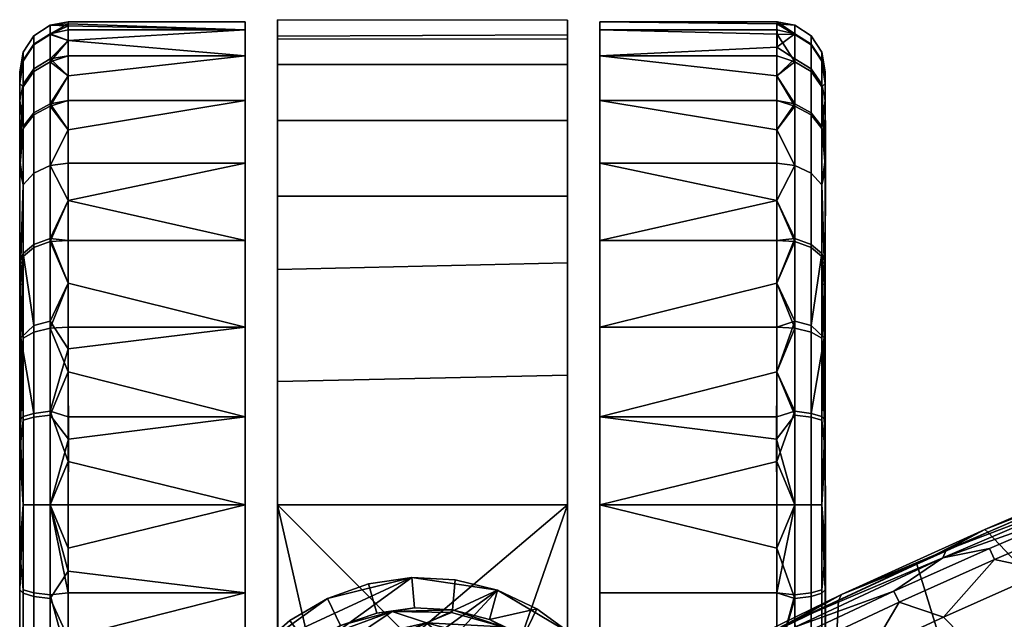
# Model space of a CAD drawing. Header units: millimetres. Extents: x -339 to 339, y -344 to 316.
# Tile 319 of 656: x -219 to -158, y 278 to 316. Entities that reach past the tile are written whole.
import ezdxf

# ---------------------------------------------------------------- set-up
doc = ezdxf.new("R2010")
doc.units = ezdxf.units.MM
doc.header["$MEASUREMENT"] = 0
doc.layers.add('operak', color=7, linetype='Continuous', true_color=0x000000)
doc.layers.add('Výchozí', color=7, linetype='Continuous', true_color=0x000000)

msp = doc.modelspace()

# ---------------------------------------------------------------- meshes
at = {"layer": 'operak'}
mesh = msp.add_polyface(dxfattribs=at)
corners = [(-156.101, 271.775, 666.813), (-153.816, 268.287, 665.836), (-143.789, 276.796, 666.949), (-145.94, 280.438, 667.412), (-155.179, 281.388, 667.634), (-158.413, 275.216, 667.351), (-166.168, 276.407, 667.617), (-170.66, 269.512, 667.291), (-161.645, 278.514, 667.624), (-149.904, 283.613, 667.643), (-161.395, 275.635, 640.337), (-154.191, 278.822, 640.281), (-152.097, 273.075, 616.243), (-159.201, 269.956, 616.371), (-146.904, 281.844, 640.23), (-144.924, 276.025, 616.123), (-168.53, 272.291, 640.396), (-173.617, 276.889, 662.63), (-168.156, 279.54, 662.639), (-175.797, 268.683, 640.462), (-177.478, 274.986, 662.726), (-163.29, 281.805, 662.648), (-158.879, 283.78, 662.653), (-153.299, 286.189, 662.677), (-147.27, 288.64, 662.662), (-153.086, 286.29, 665.62), (-139.313, 291.667, 665.615), (-153.088, 286.51, 664.751), (-153, 285.889, 666.354), (-139.215, 291.286, 666.329), (-152.809, 285.332, 666.936), (-139.289, 290.639, 666.92), (-161.475, 282.67, 665.646), (-159.076, 283.948, 664.754), (-161.667, 282.185, 666.327), (-158.79, 282.778, 666.934), (-158.469, 282.093, 667.344), (-152.498, 284.643, 667.35), (-164.724, 280.116, 666.932), (-164.389, 279.435, 667.34), (-170.913, 278.286, 665.631), (-167.969, 279.916, 664.758), (-170.819, 277.896, 666.359), (-170.608, 277.351, 666.931), (-170.259, 276.675, 667.336), (-179.437, 274.064, 665.639), (-178.323, 274.847, 664.745), (-178.477, 272.579, 667.349), (-147.27, 288.64, 662.662), (-153.299, 286.189, 662.677), (-158.879, 283.78, 662.653), (-163.29, 281.805, 662.648), (-173.617, 276.889, 662.63), (-177.478, 274.986, 662.726), (-168.156, 279.54, 662.639), (-155.179, 281.388, 667.634), (-161.645, 278.514, 667.624), (-149.904, 283.613, 667.643), (-166.168, 276.407, 667.617), (-173.031, 273.017, 667.604), (-179.329, 273.702, 666.344), (-179.722, 272.858, 666.913)]
mesh.append_faces([[corners[k] for k in face] for face in [(0, 1, 2, 2), (3, 4, 5, 0), (6, 7, 5, 5), (5, 8, 6, 6), (3, 9, 4, 4), (5, 4, 8, 8), (10, 11, 12, 13), (11, 14, 15, 12), (16, 17, 18, 18), (17, 16, 19, 20), (10, 16, 18, 21), (22, 11, 10, 21), (11, 22, 23, 23), (23, 24, 14, 11), (25, 26, 27, 27), (28, 29, 25, 25), (30, 31, 28, 28), (32, 25, 33, 33), (34, 28, 32, 32), (35, 30, 34, 34), (30, 35, 36, 37), (38, 35, 34, 34), (35, 38, 39, 36), (40, 32, 41, 41), (42, 34, 40, 40), (43, 38, 42, 42), (38, 43, 44, 39), (45, 40, 46, 46), (47, 44, 43, 43), (27, 48, 49, 49), (49, 50, 33, 27), (50, 51, 33, 33), (41, 33, 51, 51), (52, 53, 46, 46), (52, 41, 54, 54), (46, 41, 52, 52), (51, 54, 41, 41), (55, 37, 36, 36), (56, 55, 36, 36), (36, 39, 56, 56), (55, 57, 37, 37), (44, 58, 39, 39), (44, 47, 59, 59), (59, 58, 44, 44), (58, 56, 39, 39), (37, 31, 30, 30), (25, 27, 33, 33), (28, 25, 32, 32), (30, 28, 34, 34), (32, 33, 41, 41), (34, 32, 40, 40), (38, 34, 42, 42), (40, 41, 46, 46), (42, 40, 45, 45), (43, 42, 60, 60), (47, 43, 61, 61)]])
at = {"layer": 'Výchozí'}
mesh = msp.add_polyface(dxfattribs=at)
corners = [(-204.969, 310.585, -95), (-215.969, 310.585, -95), (-215.969, 312.124, -92.362), (-204.969, 313.369, -89.626), (-215.969, 315.476, -78.584), (-204.969, 315.476, -78.584), (-204.969, 314.975, -84.042), (-215.969, 315.354, -81.279), (-215.96, 315.224, -74.467), (-204.969, 314.975, -73.125), (-215.969, 314.975, -84.042), (-215.969, 314.318, -86.838), (-204.969, 313.369, -67.541), (-215.969, 313.369, -67.541), (-215.969, 312.124, -64.805), (-215.969, 310.585, -62.167), (-204.969, 310.585, -62.167), (-215.969, 314.318, -70.329), (-215.969, 313.369, -89.626), (-217.074, 310.373, -94.938), (-218.09, 309.815, -94.571), (-218.09, 312.553, -89.303), (-217.074, 313.175, -89.549), (-218.09, 314.08, -84.04), (-217.074, 314.737, -84.165), (-218.09, 312.553, -89.303), (-218.758, 311.608, -88.929), (-218.758, 313.082, -83.849), (-218.09, 314.08, -84.04), (-218.758, 311.608, -88.929), (-218.969, 310.581, -88.523), (-218.97, 312.377, -81.806), (-218.758, 313.082, -83.849), (-218.09, 314.598, -78.584), (-217.074, 315.266, -78.584), (-218.758, 313.581, -78.584), (-218.09, 314.598, -78.584), (-218.758, 313.581, -78.584), (-218.09, 314.037, -72.902), (-217.074, 314.692, -72.772), (-218.758, 313.039, -73.101), (-218.09, 314.037, -72.902), (-218.97, 311.644, -71.348), (-218.758, 313.039, -73.101), (-218.09, 312.381, -67.439), (-217.074, 312.998, -67.183), (-218.758, 311.441, -67.828), (-218.09, 312.381, -67.439), (-218.758, 311.441, -67.828), (-218.09, 309.688, -62.405), (-217.074, 310.244, -62.034)]
mesh.append_faces([[corners[k] for k in face] for face in [(0, 1, 2, 3), (4, 5, 6, 7), (8, 9, 5, 4), (10, 6, 3, 11), (12, 13, 14, 14), (14, 15, 16, 12), (9, 8, 17, 17), (17, 13, 12, 9), (3, 2, 18, 18), (6, 10, 7, 7), (11, 3, 18, 18), (19, 20, 21, 22), (22, 21, 23, 24), (25, 26, 27, 28), (29, 30, 31, 32), (24, 23, 33, 34), (28, 27, 35, 36), (31, 37, 32, 32), (34, 33, 38, 39), (36, 35, 40, 41), (42, 43, 37, 37), (42, 37, 31, 31), (39, 38, 44, 45), (41, 40, 46, 47), (42, 48, 43, 43), (45, 44, 49, 50), (19, 2, 1, 1), (22, 11, 18, 18), (24, 10, 11, 11), (34, 4, 7, 7), (34, 8, 4, 4), (24, 7, 10, 10), (39, 17, 8, 8), (45, 13, 17, 17), (50, 15, 14, 14), (45, 14, 13, 13), (22, 18, 2, 2), (24, 11, 22, 22), (34, 7, 24, 24), (45, 17, 39, 39), (50, 14, 45, 45), (34, 39, 8, 8), (19, 22, 2, 2)]])
mesh = msp.add_polyface(dxfattribs=at)
corners = [(-184.97, 257.098, -67.419), (-184.971, 255.557, -75.168), (-184.969, 314.674, -71.495), (-184.964, 261.795, -48.573), (-184.972, 271.453, -48.583), (-184.974, 255.538, -82.663), (-184.969, 256.437, -86.584), (-184.969, 314.389, -86.584), (-184.969, 312.826, -66.257), (-184.969, 309.35, -60.418), (-184.969, 304.649, -55.51), (-184.969, 315.572, -78.79), (-184.969, 300.516, -52.553), (-184.981, 293.535, -49.548), (-184.969, 285.476, -48.584), (-202.954, 256.234, -71.32), (-202.969, 314.574, -71.029), (-202.969, 255.38, -79.569), (-202.968, 257.537, -66.303), (-202.975, 261.794, -48.572), (-202.969, 271.334, -48.584), (-202.969, 314.389, -86.584), (-202.969, 256.452, -86.584), (-202.969, 309.35, -60.418), (-202.969, 312.826, -66.257), (-202.969, 304.649, -55.51), (-202.969, 315.606, -78.368), (-202.969, 300.093, -52.333), (-202.969, 285.476, -48.584), (-202.969, 293.139, -49.484), (-184.972, 271.453, -48.583), (-183.895, 266.041, -47.078), (-184.964, 261.795, -48.573), (-204.057, 267.582, -47.049), (-202.969, 271.334, -48.584), (-202.975, 261.794, -48.572), (-203.955, 265.237, -45.583), (-204.057, 267.582, -47.049), (-202.975, 261.794, -48.572), (-201.691, 260.605, -45.598), (-183.895, 266.041, -47.078), (-184.081, 269.266, -45.641), (-184.516, 263.533, -45.583), (-184.964, 261.795, -48.573), (-184.972, 271.453, -48.583), (-187.953, 275.465, -45.583), (-188.44, 275.517, -48.585), (-194.726, 277.205, -48.586), (-193.969, 276.976, -45.584), (-183.895, 266.041, -47.078), (-198.534, 275.988, -45.582), (-200.5, 274.638, -48.586), (-202.859, 271.95, -45.517), (-202.969, 271.334, -48.584), (-204.057, 267.582, -47.049), (-188.44, 275.517, -48.585), (-184.969, 285.476, -48.584), (-194.726, 277.205, -48.586), (-202.969, 285.476, -48.584), (-200.5, 274.638, -48.586), (-184.972, 271.453, -48.583), (-202.969, 271.334, -48.584), (-184.969, 315.572, -78.79), (-184.969, 314.389, -86.584), (-202.969, 314.389, -86.584), (-202.969, 315.606, -78.368), (-184.969, 312.826, -66.257), (-184.969, 314.674, -71.495), (-202.969, 314.574, -71.029), (-202.969, 312.826, -66.257), (-184.969, 309.35, -60.418), (-202.969, 309.35, -60.418), (-184.969, 300.516, -52.553), (-184.969, 304.649, -55.51), (-202.969, 304.649, -55.51), (-202.969, 300.093, -52.333), (-184.981, 293.535, -49.548), (-202.969, 293.139, -49.484), (-193.969, 276.976, -45.584), (-198.534, 275.988, -45.582), (-203.955, 265.237, -45.583), (-202.859, 271.95, -45.517), (-184.516, 263.533, -45.583), (-191.58, 257.234, -45.584), (-187.953, 275.465, -45.583), (-184.081, 269.266, -45.641)]
mesh.append_faces([[corners[k] for k in face] for face in [(0, 1, 2, 2), (3, 0, 4, 4), (5, 6, 7, 7), (0, 8, 9, 9), (10, 0, 9, 9), (2, 8, 0, 0), (1, 11, 2, 2), (12, 0, 10, 10), (12, 13, 14, 14), (4, 0, 14, 14), (0, 12, 14, 14), (11, 1, 5, 7), (15, 16, 17, 17), (18, 16, 15, 15), (19, 20, 18, 18), (17, 21, 22, 22), (18, 23, 24, 24), (25, 23, 18, 18), (16, 18, 24, 24), (17, 16, 26, 26), (27, 25, 18, 18), (27, 28, 29, 29), (20, 28, 18, 18), (18, 28, 27, 27), (21, 17, 26, 26), (30, 31, 32, 32), (33, 34, 35, 35), (36, 37, 38, 38), (36, 38, 39, 39), (40, 41, 42, 42), (43, 40, 42, 42), (41, 44, 45, 45), (45, 44, 46, 46), (45, 46, 47, 48), (49, 44, 41, 41), (50, 47, 51, 51), (52, 51, 53, 53), (54, 36, 52, 52), (53, 54, 52, 52), (50, 48, 47, 47), (55, 56, 57, 57), (56, 58, 57, 57), (59, 57, 58, 58), (56, 55, 60, 60), (58, 61, 59, 59), (62, 63, 64, 65), (66, 67, 68, 69), (67, 62, 65, 68), (70, 66, 69, 71), (72, 73, 74, 75), (56, 76, 77, 58), (76, 72, 75, 77), (73, 70, 71, 74), (78, 79, 80, 80), (81, 80, 79, 79), (82, 78, 80, 83), (78, 82, 84, 84), (84, 82, 85, 85), (52, 50, 51, 51)]])
mesh = msp.add_polyface(dxfattribs=at)
corners = [(-182.969, 301.892, -103.693), (-171.969, 304.385, -101.874), (-171.969, 301.892, -103.693), (-171.969, 306.689, -99.797), (-182.969, 306.689, -99.797), (-171.969, 308.766, -97.493), (-182.969, 310.585, -95), (-171.969, 312.124, -92.362), (-171.969, 310.585, -95), (-182.969, 313.369, -89.626), (-171.966, 315.475, -79.96), (-171.969, 314.975, -84.042), (-182.969, 314.975, -84.042), (-182.969, 315.476, -78.584), (-182.969, 314.975, -73.125), (-171.953, 314.701, -71.659), (-171.969, 315.354, -75.888), (-171.972, 313.898, -88.297), (-182.969, 310.585, -62.167), (-171.969, 310.585, -62.167), (-171.969, 312.124, -64.805), (-182.969, 313.369, -67.541), (-171.969, 313.369, -67.541), (-182.969, 306.689, -57.37), (-171.969, 306.689, -57.37), (-171.969, 308.766, -59.675), (-171.969, 301.892, -53.474), (-171.969, 304.385, -55.293), (-182.969, 301.892, -53.474), (-170.865, 302.025, -103.352), (-170.865, 306.541, -99.649), (-170.865, 310.373, -94.938), (-171.969, 299.254, -105.232), (-170.865, 314.737, -84.165), (-170.865, 315.266, -78.584), (-170.865, 312.998, -67.183), (-170.865, 310.244, -62.034), (-170.865, 314.692, -72.772), (-170.865, 313.175, -89.549), (-170.865, 306.541, -57.519), (-170.865, 301.83, -53.685)]
mesh.append_faces([[corners[k] for k in face] for face in [(0, 1, 2, 2), (3, 1, 0, 4), (5, 3, 4, 6), (7, 8, 6, 9), (10, 11, 12, 13), (14, 15, 16, 13), (13, 16, 10, 10), (12, 11, 17, 9), (18, 19, 20, 21), (21, 20, 22, 22), (23, 24, 25, 18), (18, 25, 19, 19), (26, 27, 23, 28), (21, 22, 15, 14), (9, 17, 7, 7), (8, 5, 6, 6), (27, 24, 23, 23), (29, 2, 1, 1), (30, 1, 3, 3), (31, 5, 8, 8), (31, 8, 7, 7), (30, 3, 5, 5), (29, 32, 2, 2), (33, 17, 11, 11), (34, 10, 16, 16), (33, 11, 10, 10), (35, 15, 22, 22), (36, 20, 19, 19), (36, 19, 25, 25), (35, 22, 20, 20), (37, 16, 15, 15), (38, 7, 17, 17), (30, 29, 1, 1), (31, 30, 5, 5), (33, 38, 17, 17), (34, 33, 10, 10), (35, 37, 15, 15), (36, 35, 20, 20), (39, 24, 27, 27), (40, 27, 26, 26), (40, 39, 27, 27), (39, 36, 25, 25), (39, 25, 24, 24)]])
mesh = msp.add_polyface(dxfattribs=at)
corners = [(-169.18, 301.089, -101.951), (-169.848, 296.62, -105.489), (-169.848, 301.654, -102.796), (-170.865, 302.025, -103.352), (-170.865, 306.541, -99.649), (-169.848, 306.068, -99.176), (-169.848, 301.654, -102.796), (-169.848, 306.068, -99.176), (-169.18, 305.349, -98.457), (-169.18, 301.089, -101.951), (-169.18, 305.349, -98.457), (-168.968, 306.347, -95.883), (-168.969, 300.476, -101.032), (-170.865, 310.373, -94.938), (-169.848, 309.815, -94.571), (-169.848, 309.815, -94.571), (-169.18, 308.965, -94.013), (-169.18, 308.965, -94.013), (-170.865, 313.175, -89.549), (-169.848, 312.553, -89.303), (-169.848, 312.553, -89.303), (-169.18, 311.608, -88.929), (-168.969, 310.581, -88.523), (-169.18, 311.608, -88.929), (-170.865, 314.737, -84.165), (-169.848, 314.08, -84.04), (-169.848, 314.08, -84.04), (-169.18, 313.082, -83.849), (-169.18, 313.082, -83.849), (-168.969, 312.377, -81.806), (-170.865, 315.266, -78.584), (-169.848, 314.598, -78.584), (-169.848, 314.598, -78.584), (-169.18, 313.581, -78.584), (-169.18, 313.581, -78.584), (-170.865, 314.692, -72.772), (-169.848, 314.037, -72.902), (-169.848, 314.037, -72.902), (-169.18, 313.039, -73.101), (-168.969, 311.644, -71.348), (-169.18, 313.039, -73.101), (-170.865, 312.998, -67.183), (-169.848, 312.381, -67.439), (-169.848, 312.381, -67.439), (-169.18, 311.441, -67.828), (-169.18, 311.441, -67.828), (-170.865, 310.244, -62.034), (-169.848, 309.688, -62.405), (-169.848, 309.688, -62.405), (-169.18, 308.843, -62.97), (-168.969, 306.932, -62.04), (-169.18, 308.843, -62.97), (-170.865, 306.541, -57.519), (-169.848, 306.068, -57.991), (-169.848, 306.068, -57.991), (-169.18, 305.349, -58.71), (-169.18, 305.349, -58.71), (-170.865, 301.83, -53.685), (-169.848, 301.463, -54.244), (-169.848, 301.463, -54.244), (-169.18, 300.905, -55.094), (-168.969, 298.802, -54.941), (-169.18, 300.905, -55.094), (-170.865, 296.876, -106.106), (-171.969, 299.254, -105.232), (-171.969, 315.354, -75.888), (-171.969, 312.124, -92.362)]
mesh.append_faces([[corners[k] for k in face] for face in [(0, 1, 2, 2), (3, 4, 5, 6), (2, 7, 8, 0), (9, 10, 11, 12), (4, 13, 14, 5), (7, 15, 16, 8), (11, 10, 17, 17), (13, 18, 19, 14), (15, 20, 21, 16), (22, 11, 17, 17), (22, 17, 23, 23), (18, 24, 25, 19), (20, 26, 27, 21), (23, 28, 29, 22), (24, 30, 31, 25), (26, 32, 33, 27), (29, 28, 34, 34), (30, 35, 36, 31), (32, 37, 38, 33), (39, 29, 34, 34), (39, 34, 40, 40), (35, 41, 42, 36), (37, 43, 44, 38), (39, 40, 45, 45), (41, 46, 47, 42), (43, 48, 49, 44), (50, 39, 45, 45), (50, 45, 51, 51), (46, 52, 53, 47), (48, 54, 55, 49), (50, 51, 56, 56), (52, 57, 58, 53), (54, 59, 60, 55), (61, 50, 56, 56), (61, 56, 62, 62), (63, 64, 3, 3), (30, 65, 35, 35), (13, 66, 18, 18), (12, 11, 29, 29), (11, 22, 29, 29), (12, 29, 39, 39), (12, 50, 61, 61), (12, 39, 50, 50)]])
mesh = msp.add_polyface(dxfattribs=at)
corners = [(-204.969, 301.892, -103.693), (-215.969, 301.892, -103.693), (-215.969, 304.385, -101.874), (-215.969, 306.689, -99.797), (-204.969, 306.689, -99.797), (-215.969, 308.766, -97.493), (-204.969, 310.585, -95), (-204.969, 310.585, -62.167), (-215.969, 310.585, -62.167), (-215.969, 308.766, -59.675), (-215.969, 306.689, -57.37), (-204.969, 306.689, -57.37), (-215.969, 301.892, -53.474), (-204.969, 301.892, -53.474), (-215.969, 304.385, -55.293), (-215.969, 310.585, -95), (-217.074, 302.025, -103.352), (-218.09, 301.654, -102.796), (-218.09, 306.068, -99.176), (-217.074, 306.541, -99.649), (-218.09, 301.654, -102.796), (-218.758, 301.089, -101.951), (-218.758, 305.349, -98.457), (-218.09, 306.068, -99.176), (-218.758, 301.089, -101.951), (-218.969, 300.476, -101.032), (-218.97, 306.347, -95.883), (-218.758, 305.349, -98.457), (-218.09, 309.815, -94.571), (-217.074, 310.373, -94.938), (-218.758, 308.965, -94.013), (-218.09, 309.815, -94.571), (-218.758, 308.965, -94.013), (-218.758, 311.608, -88.929), (-218.09, 312.553, -89.303), (-218.969, 310.581, -88.523), (-218.758, 311.608, -88.929), (-218.09, 312.381, -67.439), (-218.758, 311.441, -67.828), (-218.758, 308.843, -62.97), (-218.09, 309.688, -62.405), (-218.97, 306.932, -62.04), (-218.758, 308.843, -62.97), (-218.758, 311.441, -67.828), (-218.97, 311.644, -71.348), (-217.074, 310.244, -62.034), (-218.09, 309.688, -62.405), (-218.09, 306.068, -57.991), (-217.074, 306.541, -57.519), (-218.758, 305.349, -58.71), (-218.09, 306.068, -57.991), (-218.758, 305.349, -58.71), (-218.09, 301.463, -54.244), (-217.074, 301.83, -53.685), (-218.758, 300.905, -55.094), (-218.09, 301.463, -54.244), (-218.97, 298.802, -54.941), (-218.97, 312.377, -81.806)]
mesh.append_faces([[corners[k] for k in face] for face in [(0, 1, 2, 2), (2, 3, 4, 0), (4, 3, 5, 6), (7, 8, 9, 9), (9, 10, 11, 7), (12, 13, 11, 14), (15, 6, 5, 5), (14, 11, 10, 10), (16, 17, 18, 19), (20, 21, 22, 23), (24, 25, 26, 27), (19, 18, 28, 29), (23, 22, 30, 31), (26, 32, 27, 27), (31, 30, 33, 34), (35, 36, 32, 32), (35, 32, 26, 26), (37, 38, 39, 40), (41, 42, 43, 43), (41, 43, 44, 44), (45, 46, 47, 48), (40, 39, 49, 50), (41, 51, 42, 42), (48, 47, 52, 53), (50, 49, 54, 55), (56, 51, 41, 41), (19, 3, 2, 2), (29, 15, 5, 5), (19, 5, 3, 3), (45, 9, 8, 8), (19, 2, 16, 16), (29, 5, 19, 19), (48, 14, 10, 10), (53, 12, 14, 14), (53, 14, 48, 48), (48, 10, 9, 9), (48, 9, 45, 45), (25, 57, 26, 26), (26, 57, 35, 35), (25, 44, 57, 57), (25, 56, 41, 41), (25, 41, 44, 44)]])
mesh = msp.add_polyface(dxfattribs=at)
corners = [(-215.969, 290.935, -108.083), (-204.969, 290.935, -108.083), (-204.969, 285.476, -108.584), (-215.969, 288.171, -108.462), (-215.952, 295.172, -107.011), (-204.969, 296.519, -106.477), (-215.969, 299.254, -105.232), (-215.969, 301.892, -103.693), (-204.969, 301.892, -103.693), (-215.969, 299.254, -51.935), (-204.969, 296.519, -50.69), (-204.969, 301.892, -53.474), (-215.969, 301.892, -53.474), (-215.969, 293.73, -49.742), (-204.969, 290.935, -49.084), (-215.969, 296.519, -50.69), (-215.937, 289.559, -48.83), (-217.074, 285.476, -108.373), (-218.09, 285.476, -107.705), (-218.09, 291.157, -107.145), (-217.074, 291.287, -107.8), (-218.09, 285.476, -107.705), (-218.758, 285.476, -106.688), (-218.758, 290.958, -106.147), (-218.09, 291.157, -107.145), (-218.09, 296.62, -105.489), (-217.074, 296.876, -106.106), (-218.892, 295.84, -104.298), (-218.09, 296.62, -105.489), (-218.892, 295.84, -104.298), (-218.758, 290.958, -106.147), (-218.969, 290.743, -105.064), (-218.09, 301.654, -102.796), (-217.074, 302.025, -103.352), (-218.758, 301.089, -101.951), (-218.09, 301.654, -102.796), (-218.969, 300.476, -101.032), (-218.758, 301.089, -101.951), (-218.97, 298.802, -54.941), (-218.758, 300.905, -55.094), (-218.758, 305.349, -58.71), (-217.074, 301.83, -53.685), (-218.09, 301.463, -54.244), (-218.09, 296.195, -51.507), (-217.074, 296.441, -50.886), (-218.09, 301.463, -54.244), (-218.758, 300.905, -55.094), (-218.758, 295.821, -52.452), (-218.09, 296.195, -51.507), (-218.758, 295.821, -52.452), (-218.09, 290.932, -49.978), (-217.074, 291.057, -49.322), (-218.758, 290.741, -50.977), (-218.09, 290.932, -49.978), (-218.969, 288.849, -51.716), (-218.758, 290.741, -50.977), (-218.758, 285.476, -50.478), (-215.969, 304.385, -101.874), (-217.074, 285.476, -48.793)]
mesh.append_faces([[corners[k] for k in face] for face in [(0, 1, 2, 3), (4, 5, 1, 0), (5, 4, 6, 6), (6, 7, 8, 5), (9, 10, 11, 12), (13, 14, 10, 15), (16, 14, 13, 13), (15, 10, 9, 9), (17, 18, 19, 20), (21, 22, 23, 24), (20, 19, 25, 26), (27, 28, 24, 24), (27, 24, 23, 23), (29, 30, 31, 31), (26, 25, 32, 33), (34, 35, 28, 28), (34, 28, 27, 27), (36, 37, 29, 29), (38, 39, 40, 40), (41, 42, 43, 44), (45, 46, 47, 48), (38, 49, 39, 39), (44, 43, 50, 51), (48, 47, 52, 53), (54, 55, 49, 49), (54, 49, 38, 38), (54, 56, 55, 55), (20, 0, 3, 3), (26, 6, 4, 4), (20, 4, 0, 0), (33, 57, 7, 7), (33, 7, 6, 6), (26, 4, 20, 20), (26, 33, 6, 6), (44, 15, 9, 9), (44, 13, 15, 15), (41, 9, 12, 12), (44, 9, 41, 41), (51, 58, 16, 16), (13, 44, 51, 51), (16, 13, 51, 51), (31, 36, 29, 29), (36, 54, 38, 38)]])
mesh = msp.add_polyface(dxfattribs=at)
corners = [(-171.969, 288.171, -108.462), (-171.969, 285.476, -108.584), (-182.969, 285.476, -108.584), (-171.969, 290.935, -108.083), (-182.969, 290.935, -108.083), (-171.969, 296.519, -106.477), (-171.969, 293.73, -107.426), (-182.969, 296.519, -106.477), (-182.969, 301.892, -103.693), (-171.969, 301.892, -103.693), (-171.969, 299.254, -105.232), (-171.969, 299.254, -51.935), (-171.969, 301.892, -53.474), (-182.969, 301.892, -53.474), (-182.969, 296.519, -50.69), (-171.969, 293.73, -49.742), (-171.969, 296.519, -50.69), (-182.969, 290.935, -49.084), (-171.969, 285.476, -48.584), (-172.001, 289.559, -48.83), (-182.969, 285.476, -48.584), (-171.969, 282.78, -48.705), (-171.969, 280.017, -49.084), (-182.969, 280.017, -49.084), (-171.986, 275.779, -50.156), (-182.969, 274.433, -50.69), (-182.969, 280.017, -108.083), (-171.969, 280.017, -108.083), (-171.97, 275.77, -107.008), (-182.969, 274.433, -106.477), (-171.969, 282.78, -108.462), (-170.865, 285.476, -108.373), (-170.865, 291.287, -107.8), (-170.865, 296.876, -106.106), (-170.865, 296.441, -50.886), (-170.865, 301.83, -53.685), (-170.865, 285.476, -48.793), (-170.865, 291.057, -49.322), (-170.865, 279.664, -49.368), (-170.865, 274.075, -51.061), (-170.865, 279.894, -107.845), (-170.865, 274.51, -106.282), (-171.969, 271.697, -105.232), (-215.969, 285.476, -48.584), (-204.969, 285.476, -48.584), (-204.969, 290.935, -49.084), (-215.937, 289.559, -48.83)]
mesh.append_faces([[corners[k] for k in face] for face in [(0, 1, 2, 2), (3, 0, 2, 4), (5, 6, 4, 7), (8, 9, 10, 7), (7, 10, 5, 5), (4, 6, 3, 3), (11, 12, 13, 14), (15, 16, 14, 17), (18, 19, 17, 20), (19, 15, 17, 17), (16, 11, 14, 14), (18, 20, 21, 21), (22, 21, 20, 23), (24, 22, 23, 25), (26, 27, 28, 29), (30, 27, 26, 2), (2, 1, 30, 30), (31, 1, 0, 0), (32, 0, 3, 3), (33, 6, 5, 5), (33, 5, 10, 10), (32, 3, 6, 6), (32, 31, 0, 0), (33, 32, 6, 6), (34, 11, 16, 16), (34, 16, 15, 15), (35, 12, 11, 11), (34, 35, 11, 11), (18, 36, 19, 19), (37, 19, 36, 36), (19, 37, 15, 15), (38, 21, 22, 22), (38, 22, 24, 24), (38, 36, 21, 21), (39, 38, 24, 24), (40, 28, 27, 27), (41, 42, 28, 28), (31, 30, 1, 1), (31, 40, 27, 27), (31, 27, 30, 30), (18, 21, 36, 36), (43, 44, 45, 46)]])
mesh = msp.add_polyface(dxfattribs=at)
corners = [(-170.865, 285.476, -108.373), (-170.865, 291.287, -107.8), (-169.848, 291.157, -107.145), (-169.848, 285.476, -107.705), (-169.848, 285.476, -107.705), (-169.848, 291.157, -107.145), (-169.18, 290.958, -106.147), (-169.18, 285.476, -106.688), (-168.969, 290.743, -105.064), (-168.968, 282.597, -105.524), (-169.18, 285.476, -106.688), (-169.18, 290.958, -106.147), (-170.865, 296.876, -106.106), (-169.848, 296.62, -105.489), (-169.047, 295.84, -104.298), (-169.848, 296.62, -105.489), (-169.047, 295.84, -104.298), (-170.865, 302.025, -103.352), (-169.848, 301.654, -102.796), (-169.18, 301.089, -101.951), (-168.969, 300.476, -101.032), (-169.18, 301.089, -101.951), (-170.865, 301.83, -53.685), (-170.865, 296.441, -50.886), (-169.848, 296.195, -51.507), (-169.848, 301.463, -54.244), (-169.848, 301.463, -54.244), (-169.848, 296.195, -51.507), (-169.18, 295.821, -52.452), (-169.18, 300.905, -55.094), (-168.969, 298.802, -54.941), (-169.18, 300.905, -55.094), (-169.18, 295.821, -52.452), (-170.865, 291.057, -49.322), (-169.848, 290.932, -49.978), (-169.848, 290.932, -49.978), (-169.18, 290.741, -50.977), (-168.969, 288.849, -51.716), (-169.18, 290.741, -50.977), (-170.865, 285.476, -48.793), (-169.848, 285.476, -49.461), (-169.848, 285.476, -49.461), (-169.18, 285.476, -50.478), (-169.18, 285.476, -50.478), (-170.865, 279.664, -49.368), (-169.848, 279.794, -50.023), (-169.848, 279.794, -50.023), (-169.18, 279.993, -51.02), (-168.969, 280.208, -52.103), (-169.18, 279.993, -51.02), (-170.865, 274.075, -51.061), (-169.848, 274.331, -51.678), (-169.848, 274.331, -51.678), (-169.18, 274.72, -52.618), (-169.18, 274.72, -52.618), (-168.969, 272.422, -54.828), (-170.865, 274.51, -106.282), (-170.865, 279.894, -107.845), (-169.848, 280.02, -107.189), (-169.848, 274.756, -105.661), (-169.848, 274.756, -105.661), (-169.848, 280.02, -107.189), (-169.18, 280.21, -106.19), (-169.18, 275.13, -104.715), (-169.18, 275.13, -104.715), (-169.18, 280.21, -106.19), (-168.969, 275.537, -103.688), (-171.969, 293.73, -49.742), (-171.97, 275.77, -107.008), (-168.969, 270.653, -101.15)]
mesh.append_faces([[corners[k] for k in face] for face in [(0, 1, 2, 3), (4, 5, 6, 7), (8, 9, 10, 10), (8, 10, 11, 11), (1, 12, 13, 2), (14, 6, 5, 5), (14, 5, 15, 15), (16, 8, 11, 11), (12, 17, 18, 13), (19, 14, 15, 15), (20, 16, 21, 21), (22, 23, 24, 25), (26, 27, 28, 29), (30, 31, 32, 32), (23, 33, 34, 24), (27, 35, 36, 28), (37, 30, 32, 32), (37, 32, 38, 38), (33, 39, 40, 34), (35, 41, 42, 36), (37, 38, 43, 43), (39, 44, 45, 40), (41, 46, 47, 42), (48, 37, 43, 43), (48, 43, 49, 49), (44, 50, 51, 45), (46, 52, 53, 47), (49, 54, 55, 48), (56, 57, 58, 59), (60, 61, 62, 63), (64, 65, 9, 66), (57, 0, 3, 58), (61, 4, 7, 62), (9, 65, 10, 10), (67, 33, 23, 23), (68, 57, 56, 56), (69, 66, 9, 9), (20, 37, 48, 69), (9, 8, 69, 69), (20, 69, 8, 8), (8, 16, 20, 20), (20, 30, 37, 37)]])
mesh = msp.add_polyface(dxfattribs=at)
corners = [(-215.969, 288.171, -108.462), (-204.969, 285.476, -108.584), (-215.969, 285.476, -108.584), (-215.96, 281.36, -48.835), (-204.969, 280.017, -49.084), (-204.969, 285.476, -48.584), (-215.969, 285.476, -48.584), (-215.969, 277.221, -49.742), (-215.969, 274.433, -50.69), (-204.969, 274.433, -50.69), (-215.969, 275.77, -107.008), (-215.969, 280.017, -108.083), (-204.969, 280.017, -108.083), (-204.969, 274.433, -106.477), (-215.969, 282.78, -108.462), (-218.969, 290.743, -105.064), (-218.758, 290.958, -106.147), (-218.758, 285.476, -106.688), (-218.971, 282.597, -105.524), (-217.074, 291.057, -49.322), (-218.09, 290.932, -49.978), (-218.09, 285.476, -49.461), (-217.074, 285.476, -48.793), (-218.09, 290.932, -49.978), (-218.758, 290.741, -50.977), (-218.758, 285.476, -50.478), (-218.09, 285.476, -49.461), (-218.09, 279.794, -50.023), (-217.074, 279.664, -49.368), (-218.758, 279.993, -51.02), (-218.09, 279.794, -50.023), (-218.969, 280.208, -52.103), (-218.758, 279.993, -51.02), (-218.758, 285.476, -50.478), (-218.969, 288.849, -51.716), (-218.09, 274.331, -51.678), (-217.074, 274.075, -51.061), (-218.758, 274.72, -52.618), (-218.09, 274.331, -51.678), (-218.969, 272.422, -54.828), (-218.758, 274.72, -52.618), (-217.074, 274.51, -106.282), (-218.09, 274.756, -105.661), (-218.09, 280.02, -107.189), (-217.074, 279.894, -107.845), (-218.09, 274.756, -105.661), (-218.758, 275.13, -104.715), (-218.758, 280.21, -106.19), (-218.09, 280.02, -107.189), (-218.758, 275.13, -104.715), (-218.969, 275.537, -103.688), (-218.758, 280.21, -106.19), (-218.09, 285.476, -107.705), (-217.074, 285.476, -108.373), (-218.758, 285.476, -106.688), (-218.09, 285.476, -107.705), (-217.074, 291.287, -107.8), (-215.937, 289.559, -48.83), (-218.969, 270.653, -101.15), (-218.969, 300.476, -101.032)]
mesh.append_faces([[corners[k] for k in face] for face in [(0, 1, 2, 2), (3, 4, 5, 6), (4, 3, 7, 7), (7, 8, 9, 4), (10, 11, 12, 13), (14, 1, 12, 11), (1, 14, 2, 2), (15, 16, 17, 17), (15, 17, 18, 18), (19, 20, 21, 22), (23, 24, 25, 26), (22, 21, 27, 28), (26, 25, 29, 30), (31, 32, 33, 33), (31, 33, 34, 34), (28, 27, 35, 36), (30, 29, 37, 38), (32, 31, 39, 40), (41, 42, 43, 44), (45, 46, 47, 48), (49, 50, 18, 51), (44, 43, 52, 53), (48, 47, 54, 55), (18, 17, 51, 51), (53, 0, 2, 2), (56, 0, 53, 53), (6, 57, 22, 22), (28, 7, 3, 3), (36, 8, 7, 7), (28, 3, 22, 22), (36, 7, 28, 28), (44, 11, 10, 10), (53, 2, 14, 14), (53, 14, 11, 11), (53, 11, 44, 44), (10, 41, 44, 44), (6, 22, 3, 3), (58, 18, 50, 50), (31, 34, 59, 58), (58, 39, 31, 31), (18, 58, 15, 15), (59, 15, 58, 58)]])
mesh = msp.add_polyface(dxfattribs=at)
corners = [(-189.315, 280.171, -44.584), (-207.059, 271.934, -44.584), (-194.64, 280.957, -44.584), (-199.867, 279.672, -44.584), (-197.316, 280.569, -44.584), (-204.222, 276.508, -44.584), (-205.863, 274.359, -44.584), (-202.198, 278.302, -44.584), (-207.957, 266.627, -44.584), (-207.766, 269.324, -44.584), (-206.785, 261.375, -44.584), (-196.814, 278.755, -18.278), (-194.471, 279.09, -18.222), (-194.64, 280.957, -44.584), (-197.316, 280.569, -44.584), (-199.052, 277.981, -18.314), (-199.867, 279.672, -44.584), (-202.198, 278.302, -44.584), (-201.097, 276.791, -18.326), (-204.222, 276.508, -44.584), (-202.862, 275.22, -18.314), (-205.863, 274.359, -44.584), (-204.29, 273.335, -18.279), (-207.766, 269.324, -44.584), (-205.941, 268.909, -18.145), (-205.333, 271.202, -18.222), (-207.059, 271.934, -44.584), (-198.51, 277.071, -16.625), (-193.731, 278.154, -16.504), (-195.85, 278.857, -17.576), (-200.017, 277.329, -17.667), (-201.233, 275.433, -16.659), (-202.734, 275.112, -17.644), (-203.732, 272.268, -16.576), (-204.736, 272.301, -17.57), (-204.797, 269.105, -16.457), (-197.212, 276.741, -16.444), (-201.013, 274.565, -16.474), (-205.969, 267.866, -17.442), (-204.17, 269.076, -16.314)]
mesh.append_faces([[corners[k] for k in face] for face in [(0, 1, 2, 2), (2, 3, 4, 4), (3, 2, 5, 5), (5, 1, 6, 6), (1, 5, 2, 2), (5, 7, 3, 3), (8, 9, 1, 1), (1, 0, 8, 8), (10, 8, 0, 0), (11, 12, 13, 14), (15, 11, 14, 16), (15, 16, 17, 18), (19, 20, 18, 17), (21, 22, 20, 19), (23, 24, 25, 26), (26, 25, 22, 21), (27, 28, 29, 29), (27, 29, 30, 30), (31, 27, 30, 30), (31, 30, 32, 32), (33, 31, 32, 32), (33, 32, 34, 34), (35, 33, 34, 34), (29, 12, 11, 11), (29, 11, 15, 15), (30, 15, 18, 18), (15, 30, 29, 29), (28, 27, 36, 36), (27, 31, 37, 37), (27, 37, 36, 36), (32, 18, 20, 20), (34, 22, 25, 25), (34, 20, 22, 22), (34, 32, 20, 20), (34, 25, 38, 38), (33, 37, 31, 31), (35, 39, 33, 33), (39, 37, 33, 33), (18, 32, 30, 30)]])
mesh = msp.add_polyface(dxfattribs=at)
corners = [(-180.007, 267.723, -44.584), (-181.781, 273.952, -44.584), (-180.429, 270.471, -44.584), (-184.682, 277.434, -44.584), (-189.315, 280.171, -44.584), (-186.865, 279.028, -44.584), (-206.785, 261.375, -44.584), (-194.64, 280.957, -44.584), (-191.939, 280.823, -44.584), (-180.894, 270.336, -37.584), (-180.429, 270.471, -44.584), (-181.781, 273.952, -44.584), (-181.828, 272.879, -37.584), (-183.032, 275.295, -41.084), (-183.219, 275.141, -37.584), (-192.627, 277.19, -16.3), (-185.937, 273.163, -15.853), (-187.976, 275.227, -16.027), (-184.682, 277.434, -44.584), (-185.831, 275.969, -17.83), (-184.276, 274.265, -17.711), (-194.471, 279.09, -18.222), (-192.108, 278.964, -18.145), (-191.939, 280.823, -44.584), (-194.64, 280.957, -44.584), (-186.865, 279.028, -44.584), (-189.315, 280.171, -44.584), (-189.813, 278.368, -18.051), (-187.677, 277.34, -17.943), (-189.022, 276.89, -16.275), (-186.693, 275.196, -16.125), (-185.98, 275.867, -17.14), (-188.989, 277.897, -17.31), (-193.731, 278.154, -16.504), (-192.164, 278.801, -17.468), (-195.85, 278.857, -17.576), (-184.444, 274.193, -17.016), (-184.828, 273.953, -16.391), (-185.367, 273.581, -15.983), (-197.212, 276.741, -16.444)]
mesh.append_faces([[corners[k] for k in face] for face in [(0, 1, 2, 2), (3, 4, 5, 5), (3, 6, 4, 4), (7, 8, 4, 4), (9, 10, 11, 12), (13, 12, 11, 11), (13, 14, 12, 12), (15, 16, 17, 17), (13, 18, 14, 14), (14, 18, 19, 19), (20, 14, 19, 19), (18, 13, 11, 11), (21, 22, 23, 24), (25, 26, 27, 27), (22, 27, 26, 23), (18, 25, 28, 28), (18, 28, 19, 19), (28, 25, 27, 27), (29, 30, 31, 31), (29, 31, 32, 32), (33, 29, 32, 32), (33, 32, 34, 34), (33, 34, 35, 35), (19, 31, 36, 20), (32, 28, 27, 27), (31, 19, 28, 28), (31, 30, 37, 37), (31, 37, 36, 36), (32, 31, 28, 28), (32, 27, 22, 22), (32, 22, 34, 34), (35, 34, 22, 22), (35, 22, 21, 21), (38, 37, 30, 30), (17, 16, 38, 30), (30, 29, 17, 17), (17, 29, 15, 15), (29, 33, 15, 15), (33, 39, 15, 15)]])
mesh = msp.add_polyface(dxfattribs=at)
corners = [(-182.969, 269.059, -53.474), (-171.969, 269.059, -53.474), (-171.969, 271.697, -51.935), (-182.969, 274.433, -50.69), (-171.986, 275.779, -50.156), (-182.969, 264.262, -57.37), (-171.969, 264.262, -57.37), (-171.969, 266.567, -55.293), (-171.969, 271.697, -105.232), (-171.969, 269.059, -103.693), (-182.969, 269.059, -103.693), (-182.969, 274.433, -106.477), (-171.969, 266.567, -101.874), (-171.969, 264.262, -99.797), (-182.969, 264.262, -99.797), (-171.97, 275.77, -107.008), (-170.865, 274.075, -51.061), (-170.865, 268.926, -53.815), (-169.848, 269.297, -54.371), (-169.848, 274.331, -51.678), (-169.848, 274.331, -51.678), (-169.848, 269.297, -54.371), (-169.18, 269.863, -55.216), (-169.18, 274.72, -52.618), (-168.969, 272.422, -54.828), (-169.18, 274.72, -52.618), (-169.18, 269.863, -55.216), (-170.865, 264.411, -57.519), (-169.848, 264.883, -57.991), (-169.848, 264.883, -57.991), (-169.18, 265.602, -58.71), (-168.969, 266.383, -59.491), (-169.18, 265.602, -58.71), (-169.18, 261.986, -63.154), (-168.969, 261.744, -65.487), (-169.848, 261.263, -94.762), (-169.848, 264.883, -99.176), (-169.18, 265.602, -98.457), (-169.18, 262.108, -94.197), (-168.969, 266.383, -97.676), (-169.18, 262.108, -94.197), (-169.18, 265.602, -98.457), (-170.865, 264.411, -99.649), (-170.865, 269.121, -103.482), (-169.848, 269.488, -102.923), (-169.848, 264.883, -99.176), (-169.848, 269.488, -102.923), (-169.18, 270.046, -102.073), (-168.969, 270.653, -101.15), (-169.18, 270.046, -102.073), (-170.865, 274.51, -106.282), (-169.848, 274.756, -105.661), (-169.848, 274.756, -105.661), (-169.18, 275.13, -104.715), (-168.969, 275.537, -103.688), (-169.18, 275.13, -104.715), (-171.969, 262.185, -97.493), (-168.969, 258.574, -75.185), (-168.969, 258.995, -83.851), (-168.969, 261.469, -91.196), (-168.969, 280.208, -52.103)]
mesh.append_faces([[corners[k] for k in face] for face in [(0, 1, 2, 3), (3, 2, 4, 4), (5, 6, 7, 0), (0, 7, 1, 1), (8, 9, 10, 11), (12, 13, 14, 10), (11, 15, 8, 8), (9, 12, 10, 10), (16, 17, 18, 19), (20, 21, 22, 23), (24, 25, 26, 26), (17, 27, 28, 18), (21, 29, 30, 22), (31, 24, 26, 26), (31, 26, 32, 32), (32, 33, 34, 31), (35, 36, 37, 38), (39, 40, 41, 41), (42, 43, 44, 45), (36, 46, 47, 37), (48, 39, 41, 41), (48, 41, 49, 49), (43, 50, 51, 44), (46, 52, 53, 47), (54, 48, 49, 49), (54, 49, 55, 55), (16, 4, 2, 2), (17, 2, 1, 1), (27, 7, 6, 6), (17, 1, 7, 7), (42, 56, 13, 13), (27, 17, 7, 7), (16, 2, 17, 17), (43, 12, 9, 9), (43, 9, 8, 8), (43, 42, 13, 13), (43, 13, 12, 12), (50, 43, 8, 8), (57, 58, 48, 48), (48, 59, 39, 39), (34, 24, 31, 31), (48, 24, 57, 57), (48, 60, 24, 24)]])

doc.saveas('drawing.dxf')
